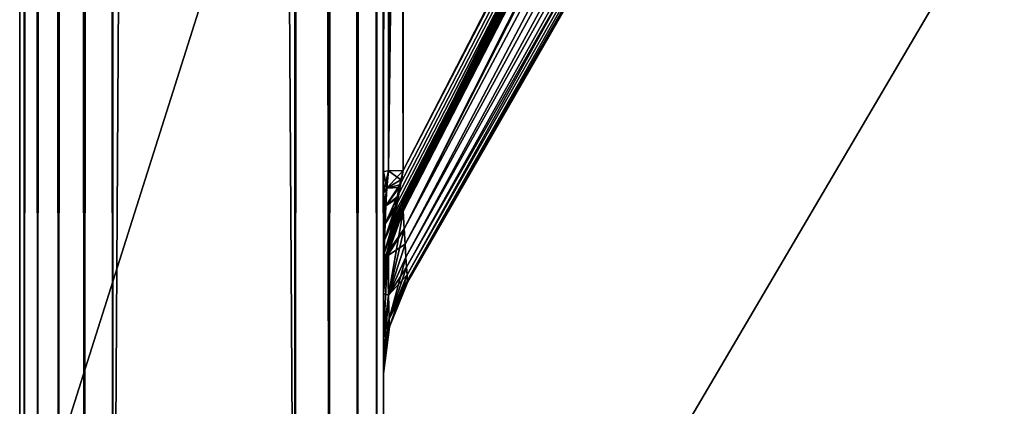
# Model space of a CAD drawing. Header units: millimetres. Extents: x -41 to 11, y -3 to 963.
# Tile 805 of 1056: x -40.88 to -38.17, y 860.67 to 861.73. Entities that reach past the tile are written whole.
import ezdxf

# ---------------------------------------------------------------- set-up
doc = ezdxf.new("R2010")
doc.units = ezdxf.units.MM
doc.header["$LTSCALE"] = 65.185185
for name, color, linetype in [('2190', 7, 'CONTINUOUS'), ('2191', 7, 'CONTINUOUS'), ('2192', 7, 'CONTINUOUS'), ('2193', 7, 'CONTINUOUS'), ('2194', 7, 'CONTINUOUS'), ('2268', 7, 'CONTINUOUS'), ('2271', 7, 'CONTINUOUS'), ('2272', 7, 'CONTINUOUS'), ('2273', 7, 'CONTINUOUS'), ('2274', 7, 'CONTINUOUS'), ('2275', 7, 'CONTINUOUS'), ('2363', 7, 'CONTINUOUS'), ('2364', 7, 'CONTINUOUS'), ('2368', 7, 'CONTINUOUS'), ('2369', 7, 'CONTINUOUS'), ('2375', 7, 'CONTINUOUS'), ('2376', 7, 'CONTINUOUS'), ('2377', 7, 'CONTINUOUS'), ('3163', 7, 'CONTINUOUS'), ('3165', 7, 'CONTINUOUS'), ('3166', 7, 'CONTINUOUS'), ('3226', 7, 'CONTINUOUS'), ('3227', 7, 'CONTINUOUS')]:
    doc.layers.add(name, color=color, linetype=linetype)

msp = doc.modelspace()

# ---------------------------------------------------------------- linework, layer by layer
at = {"layer": '2190', "linetype": 'Continuous'}
msp.add_3dface([(-39.8208, 861.3144, 89.7975), (-38.5882, 863.7113, 87.3977), (-39.819, 864.6551, 89.83), (-39.8208, 861.3144, 89.7975)], dxfattribs=at)
at = {"layer": '2191', "linetype": 'Continuous'}
for points in [[(-39.845, 861.1848, 89.8154), (-35.8853, 868.8874, 82.1014), (-39.8444, 861.1952, 89.8223), (-39.845, 861.1848, 89.8154)], [(-35.8853, 868.8874, 82.1014), (-39.845, 861.1848, 89.8154), (-36.2865, 868.0828, 82.8146), (-35.8853, 868.8874, 82.1014)], [(-39.8444, 861.1952, 89.8223), (-35.8853, 868.8874, 82.1014), (-39.8418, 861.215, 89.8262), (-39.8444, 861.1952, 89.8223)], [(-39.8418, 861.215, 89.8262), (-35.8853, 868.8874, 82.1014), (-39.8369, 861.2416, 89.8234), (-39.8418, 861.215, 89.8262)], [(-39.8369, 861.2416, 89.8234), (-35.8853, 868.8874, 82.1014), (-39.83, 861.2745, 89.814), (-39.8369, 861.2416, 89.8234)], [(-35.8853, 868.8874, 82.1014), (-39.8208, 861.3144, 89.7975), (-39.83, 861.2745, 89.814), (-35.8853, 868.8874, 82.1014)], [(-38.5882, 863.7113, 87.3977), (-39.8208, 861.3144, 89.7975), (-35.8853, 868.8874, 82.1014), (-38.5882, 863.7113, 87.3977)], [(-36.2865, 868.0828, 82.8146), (-39.845, 861.1848, 89.8154), (-37.2412, 866.2243, 84.6703), (-36.2865, 868.0828, 82.8146)], [(-37.2412, 866.2243, 84.6703), (-39.845, 861.1848, 89.8154), (-37.4165, 865.8831, 85.011), (-37.2412, 866.2243, 84.6703)], [(-37.4165, 865.8831, 85.011), (-39.845, 861.1848, 89.8154), (-38.5889, 863.6006, 87.2904), (-37.4165, 865.8831, 85.011)], [(-38.5889, 863.6006, 87.2904), (-39.845, 861.1848, 89.8154), (-39.8208, 861.2024, 89.6856), (-38.5889, 863.6006, 87.2904)], [(-39.8208, 861.2024, 89.6856), (-39.845, 861.1848, 89.8154), (-39.8268, 861.1913, 89.7115), (-39.8208, 861.2024, 89.6856)], [(-39.8268, 861.1913, 89.7115), (-39.845, 861.1848, 89.8154), (-39.8315, 861.1837, 89.7322), (-39.8268, 861.1913, 89.7115)], [(-39.8426, 861.1742, 89.7904), (-39.845, 861.1848, 89.8154), (-39.8449, 861.1814, 89.8114), (-39.8426, 861.1742, 89.7904)], [(-39.8376, 861.1759, 89.7618), (-39.845, 861.1848, 89.8154), (-39.8426, 861.1742, 89.7904), (-39.8376, 861.1759, 89.7618)], [(-39.8315, 861.1837, 89.7322), (-39.845, 861.1848, 89.8154), (-39.8376, 861.1759, 89.7618), (-39.8315, 861.1837, 89.7322)]]:
    msp.add_3dface(points, dxfattribs=at)
at = {"layer": '2192', "linetype": 'Continuous'}
for points in [[(-37.415, 865.8862, 16.992), (-37.2413, 866.2243, 17.3297), (-39.8179, 861.1537, 17.4726), (-37.415, 865.8862, 16.992)], [(-37.2413, 866.2243, 17.3297), (-37.2415, 865.9958, 22.9174), (-39.8179, 861.1537, 17.4726), (-37.2413, 866.2243, 17.3297)], [(-37.2412, 866.2243, 84.6703), (-37.4165, 865.8831, 85.011), (-39.8179, 861.1538, 84.5274), (-37.2412, 866.2243, 84.6703)], [(-37.2415, 865.9958, 79.0826), (-37.2412, 866.2243, 84.6703), (-39.8179, 861.1538, 84.5274), (-37.2415, 865.9958, 79.0826)], [(-39.8179, 861.1537, 17.4726), (-37.2415, 865.9958, 22.9174), (-39.8154, 861.1117, 22.6306), (-39.8179, 861.1537, 17.4726)], [(-39.8154, 861.1118, 79.3694), (-37.2415, 865.9958, 79.0826), (-39.8179, 861.1538, 84.5274), (-39.8154, 861.1118, 79.3694)], [(-37.2415, 865.9958, 22.9174), (-37.2415, 865.8076, 28.5184), (-39.8154, 861.1117, 22.6306), (-37.2415, 865.9958, 22.9174)], [(-37.2415, 865.8076, 73.4816), (-37.2415, 865.9958, 79.0826), (-39.8154, 861.1118, 79.3694), (-37.2415, 865.8076, 73.4816)], [(-38.5882, 863.6023, 14.7113), (-37.415, 865.8862, 16.992), (-39.8179, 861.1537, 17.4726), (-38.5882, 863.6023, 14.7113)], [(-37.4165, 865.8831, 85.011), (-38.5889, 863.6006, 87.2904), (-39.8179, 861.1538, 84.5274), (-37.4165, 865.8831, 85.011)], [(-39.8154, 861.1117, 22.6306), (-37.2415, 865.8076, 28.5184), (-39.8132, 861.0765, 27.7884), (-39.8154, 861.1117, 22.6306)], [(-39.8132, 861.0765, 74.2116), (-37.2415, 865.8076, 73.4816), (-39.8154, 861.1118, 79.3694), (-39.8132, 861.0765, 74.2116)], [(-37.2415, 865.8076, 28.5184), (-37.2415, 865.6604, 34.1297), (-39.8132, 861.0765, 27.7884), (-37.2415, 865.8076, 28.5184)], [(-37.2415, 865.6604, 67.8703), (-37.2415, 865.8076, 73.4816), (-39.8132, 861.0765, 74.2116), (-37.2415, 865.6604, 67.8703)], [(-39.8132, 861.0765, 27.7884), (-37.2415, 865.6604, 34.1297), (-39.8114, 861.0484, 32.9465), (-39.8132, 861.0765, 27.7884)], [(-39.8114, 861.0484, 69.0536), (-37.2415, 865.6604, 67.8703), (-39.8132, 861.0765, 74.2116), (-39.8114, 861.0484, 69.0536)], [(-37.2415, 865.6604, 34.1297), (-37.2415, 865.5548, 39.7487), (-39.8114, 861.0484, 32.9465), (-37.2415, 865.6604, 34.1297)], [(-39.8099, 861.0273, 63.8953), (-37.2415, 865.6604, 67.8703), (-39.8114, 861.0484, 69.0536), (-39.8099, 861.0273, 63.8953)], [(-37.2415, 865.5548, 62.2513), (-37.2415, 865.6604, 67.8703), (-39.8099, 861.0273, 63.8953), (-37.2415, 865.5548, 62.2513)], [(-39.8114, 861.0484, 32.9465), (-37.2415, 865.5548, 39.7487), (-39.8099, 861.0273, 38.1047), (-39.8114, 861.0484, 32.9465)], [(-39.8099, 861.0273, 38.1047), (-37.2415, 865.5548, 39.7487), (-39.809, 861.0132, 43.2628), (-39.8099, 861.0273, 38.1047)], [(-39.809, 861.0132, 58.7373), (-37.2415, 865.5548, 62.2513), (-39.8099, 861.0273, 63.8953), (-39.809, 861.0132, 58.7373)], [(-37.2415, 865.5548, 39.7487), (-37.2415, 865.4912, 45.3731), (-39.809, 861.0132, 43.2628), (-37.2415, 865.5548, 39.7487)], [(-37.2415, 865.4912, 56.6269), (-37.2415, 865.5548, 62.2513), (-39.809, 861.0132, 58.7373), (-37.2415, 865.4912, 56.6269)], [(-39.809, 861.0132, 43.2628), (-37.2415, 865.4912, 45.3731), (-39.8085, 861.0061, 48.4209), (-39.809, 861.0132, 43.2628)], [(-39.8085, 861.0061, 53.5792), (-37.2415, 865.4912, 56.6269), (-39.809, 861.0132, 58.7373), (-39.8085, 861.0061, 53.5792)], [(-37.2415, 865.47, 51), (-37.2415, 865.4912, 56.6269), (-39.8085, 861.0061, 53.5792), (-37.2415, 865.47, 51)], [(-37.2415, 865.4912, 45.3731), (-37.2415, 865.47, 51), (-39.8085, 861.0061, 48.4209), (-37.2415, 865.4912, 45.3731)], [(-39.8085, 861.0061, 48.4209), (-37.2415, 865.47, 51), (-39.8085, 861.0061, 53.5792), (-39.8085, 861.0061, 48.4209)], [(-39.8208, 861.2025, 12.3144), (-38.5882, 863.6023, 14.7113), (-39.8179, 861.1537, 17.4726), (-39.8208, 861.2025, 12.3144)], [(-38.5889, 863.6006, 87.2904), (-39.8208, 861.2024, 89.6856), (-39.8179, 861.1538, 84.5274), (-38.5889, 863.6006, 87.2904)]]:
    msp.add_3dface(points, dxfattribs=at)
at = {"layer": '2193', "linetype": 'Continuous'}
for points in [[(-39.845, 861.1846, 12.1848), (-35.8853, 868.8986, 19.8874), (-39.8444, 861.1777, 12.1952), (-39.845, 861.1846, 12.1848)], [(-35.8853, 868.8986, 19.8874), (-39.845, 861.1846, 12.1848), (-36.2865, 868.1853, 19.0828), (-35.8853, 868.8986, 19.8874)], [(-39.8444, 861.1777, 12.1952), (-35.8853, 868.8986, 19.8874), (-39.8418, 861.1738, 12.215), (-39.8444, 861.1777, 12.1952)], [(-39.8418, 861.1738, 12.215), (-35.8853, 868.8986, 19.8874), (-39.8369, 861.1766, 12.2416), (-39.8418, 861.1738, 12.215)], [(-39.8369, 861.1766, 12.2416), (-35.8853, 868.8986, 19.8874), (-39.83, 861.186, 12.2745), (-39.8369, 861.1766, 12.2416)], [(-35.8853, 868.8986, 19.8874), (-39.8208, 861.2025, 12.3144), (-39.83, 861.186, 12.2745), (-35.8853, 868.8986, 19.8874)], [(-38.5882, 863.6023, 14.7113), (-39.8208, 861.2025, 12.3144), (-35.8853, 868.8986, 19.8874), (-38.5882, 863.6023, 14.7113)], [(-36.2865, 868.1853, 19.0828), (-39.845, 861.1846, 12.1848), (-37.2412, 866.3297, 17.2243), (-36.2865, 868.1853, 19.0828)], [(-37.2412, 866.3297, 17.2243), (-39.845, 861.1846, 12.1848), (-37.4165, 865.989, 16.8831), (-37.2412, 866.3297, 17.2243)], [(-37.4165, 865.989, 16.8831), (-39.845, 861.1846, 12.1848), (-38.5889, 863.7096, 14.6006), (-37.4165, 865.989, 16.8831)], [(-38.5889, 863.7096, 14.6006), (-39.845, 861.1846, 12.1848), (-39.8208, 861.3144, 12.2024), (-38.5889, 863.7096, 14.6006)], [(-39.8208, 861.3144, 12.2024), (-39.845, 861.1846, 12.1848), (-39.8268, 861.2885, 12.1913), (-39.8208, 861.3144, 12.2024)], [(-39.8268, 861.2885, 12.1913), (-39.845, 861.1846, 12.1848), (-39.8315, 861.2678, 12.1837), (-39.8268, 861.2885, 12.1913)], [(-39.8315, 861.2678, 12.1837), (-39.845, 861.1846, 12.1848), (-39.8376, 861.2382, 12.1759), (-39.8315, 861.2678, 12.1837)], [(-39.8376, 861.2382, 12.1759), (-39.845, 861.1846, 12.1848), (-39.8426, 861.2096, 12.1742), (-39.8376, 861.2382, 12.1759)], [(-39.8426, 861.2096, 12.1742), (-39.845, 861.1846, 12.1848), (-39.8449, 861.1886, 12.1814), (-39.8426, 861.2096, 12.1742)]]:
    msp.add_3dface(points, dxfattribs=at)
at = {"layer": '2194', "linetype": 'Continuous'}
msp.add_3dface([(-38.5889, 863.7096, 14.6006), (-39.8208, 861.3144, 12.2024), (-39.819, 864.6551, 12.17), (-38.5889, 863.7096, 14.6006)], dxfattribs=at)
at = {"layer": '2268', "linetype": 'Continuous'}
for points in [[(-39.875, 859.3935, 91.6065), (-39.875, 924.6586, 90.75), (-39.875, 940.6065, 91.6065), (-39.875, 859.3935, 91.6065)], [(-39.875, 859.3935, 10.3935), (-39.875, 940.6065, 10.3935), (-39.875, 875.3414, 11.25), (-39.875, 859.3935, 10.3935)], [(-39.875, 915.1414, 90.75), (-39.875, 924.6586, 90.75), (-39.875, 859.3935, 91.6065), (-39.875, 915.1414, 90.75)], [(-39.875, 914.9517, 90.7256), (-39.875, 915.1414, 90.75), (-39.875, 859.3935, 91.6065), (-39.875, 914.9517, 90.7256)], [(-39.875, 914.7736, 90.6536), (-39.875, 914.9517, 90.7256), (-39.875, 859.3935, 91.6065), (-39.875, 914.7736, 90.6536)], [(-39.875, 914.6197, 90.5388), (-39.875, 914.7736, 90.6536), (-39.875, 859.3935, 91.6065), (-39.875, 914.6197, 90.5388)], [(-39.875, 914.4999, 90.3885), (-39.875, 914.6197, 90.5388), (-39.875, 859.3935, 91.6065), (-39.875, 914.4999, 90.3885)], [(-39.875, 914.4223, 90.213), (-39.875, 914.4999, 90.3885), (-39.875, 859.3935, 91.6065), (-39.875, 914.4223, 90.213)], [(-39.875, 859.3935, 91.6065), (-39.875, 884.8586, 90.75), (-39.875, 914.4223, 90.213), (-39.875, 859.3935, 91.6065)], [(-39.875, 884.8586, 90.75), (-39.875, 859.3935, 91.6065), (-39.875, 875.3414, 90.75), (-39.875, 884.8586, 90.75)], [(-39.875, 867.959, 11.9077), (-39.875, 861.3118, 11.976), (-39.875, 875.3414, 11.25), (-39.875, 867.959, 11.9077)], [(-39.875, 861.3118, 11.976), (-39.875, 859.3935, 10.3935), (-39.875, 875.3414, 11.25), (-39.875, 861.3118, 11.976)], [(-39.875, 875.3414, 90.75), (-39.875, 859.3935, 91.6065), (-39.875, 875.1388, 90.7221), (-39.875, 875.3414, 90.75)], [(-39.875, 875.1388, 90.7221), (-39.875, 859.3935, 91.6065), (-39.875, 874.9506, 90.6401), (-39.875, 875.1388, 90.7221)], [(-39.875, 874.9506, 90.6401), (-39.875, 859.3935, 91.6065), (-39.875, 874.7916, 90.5101), (-39.875, 874.9506, 90.6401)], [(-39.875, 874.7916, 90.5101), (-39.875, 859.3935, 91.6065), (-39.875, 874.6739, 90.342), (-39.875, 874.7916, 90.5101)], [(-39.875, 874.6739, 90.342), (-39.875, 859.3935, 91.6065), (-39.875, 874.6062, 90.1483), (-39.875, 874.6739, 90.342)], [(-39.875, 874.6062, 90.1483), (-39.875, 859.3935, 91.6065), (-39.875, 867.959, 90.0923), (-39.875, 874.6062, 90.1483)], [(-39.875, 867.959, 90.0923), (-39.875, 859.3935, 91.6065), (-39.875, 861.3118, 90.024), (-39.875, 867.959, 90.0923)], [(-39.875, 861.2517, 11.98), (-39.875, 859.3935, 10.3935), (-39.875, 861.3118, 11.976), (-39.875, 861.2517, 11.98)], [(-39.875, 861.3118, 90.024), (-39.875, 859.3935, 91.6065), (-39.875, 861.2525, 90.0202), (-39.875, 861.3118, 90.024)], [(-39.875, 861.2525, 90.0202), (-39.875, 859.3935, 91.6065), (-39.875, 861.2019, 90.0108), (-39.875, 861.2525, 90.0202)], [(-39.875, 861.201, 11.9894), (-39.875, 859.3935, 10.3935), (-39.875, 861.2517, 11.98), (-39.875, 861.201, 11.9894)], [(-39.875, 861.2019, 90.0108), (-39.875, 859.3935, 91.6065), (-39.875, 861.1591, 89.9972), (-39.875, 861.2019, 90.0108)], [(-39.875, 861.1583, 12.0031), (-39.875, 859.3935, 10.3935), (-39.875, 861.201, 11.9894), (-39.875, 861.1583, 12.0031)], [(-39.875, 861.1591, 89.9972), (-39.875, 859.3935, 91.6065), (-39.875, 861.1227, 89.9801), (-39.875, 861.1591, 89.9972)], [(-39.875, 861.1219, 12.0203), (-39.875, 859.3935, 10.3935), (-39.875, 861.1583, 12.0031), (-39.875, 861.1219, 12.0203)], [(-39.875, 861.1227, 89.9801), (-39.875, 859.3935, 91.6065), (-39.875, 861.0914, 89.9598), (-39.875, 861.1227, 89.9801)], [(-39.875, 861.0907, 12.0407), (-39.875, 859.3935, 10.3935), (-39.875, 861.1219, 12.0203), (-39.875, 861.0907, 12.0407)], [(-39.875, 861.0914, 89.9598), (-39.875, 859.3935, 91.6065), (-39.875, 861.0643, 89.9363), (-39.875, 861.0914, 89.9598)], [(-39.875, 861.0637, 12.0643), (-39.875, 859.3935, 10.3935), (-39.875, 861.0907, 12.0407), (-39.875, 861.0637, 12.0643)], [(-39.875, 861.0643, 89.9363), (-39.875, 859.3935, 91.6065), (-39.875, 861.0407, 89.9093), (-39.875, 861.0643, 89.9363)], [(-39.875, 861.0402, 12.0914), (-39.875, 859.3935, 10.3935), (-39.875, 861.0637, 12.0643), (-39.875, 861.0402, 12.0914)], [(-39.875, 861.0407, 89.9093), (-39.875, 859.3935, 91.6065), (-39.875, 861.0203, 89.8781), (-39.875, 861.0407, 89.9093)], [(-39.875, 861.0199, 12.1227), (-39.875, 859.3935, 10.3935), (-39.875, 861.0402, 12.0914), (-39.875, 861.0199, 12.1227)], [(-39.875, 861.0203, 89.8781), (-39.875, 859.3935, 91.6065), (-39.875, 861.0031, 89.8417), (-39.875, 861.0203, 89.8781)], [(-39.875, 861.0028, 12.1591), (-39.875, 859.3935, 10.3935), (-39.875, 861.0199, 12.1227), (-39.875, 861.0028, 12.1591)], [(-39.875, 861.0031, 89.8417), (-39.875, 859.3935, 91.6065), (-39.875, 860.9894, 89.799), (-39.875, 861.0031, 89.8417)], [(-39.875, 860.9892, 12.2019), (-39.875, 859.3935, 10.3935), (-39.875, 861.0028, 12.1591), (-39.875, 860.9892, 12.2019)], [(-39.875, 860.9894, 89.799), (-39.875, 859.3935, 91.6065), (-39.875, 860.98, 89.7483), (-39.875, 860.9894, 89.799)], [(-39.875, 860.9798, 12.2525), (-39.875, 859.3935, 10.3935), (-39.875, 860.9892, 12.2019), (-39.875, 860.9798, 12.2525)], [(-39.875, 860.98, 89.7483), (-39.875, 859.3935, 91.6065), (-39.875, 860.9762, 89.6882), (-39.875, 860.98, 89.7483)], [(-39.875, 860.9762, 12.3118), (-39.875, 859.3935, 10.3935), (-39.875, 860.9798, 12.2525), (-39.875, 860.9762, 12.3118)], [(-39.875, 859.3935, 91.6065), (-39.875, 859.3935, 10.3935), (-39.875, 860.9762, 12.3118), (-39.875, 859.3935, 91.6065)], [(-39.875, 860.8541, 25.2076), (-39.875, 859.3935, 91.6065), (-39.875, 860.9762, 12.3118), (-39.875, 860.8541, 25.2076)], [(-39.875, 860.9762, 89.6882), (-39.875, 859.3935, 91.6065), (-39.875, 860.8541, 76.7924), (-39.875, 860.9762, 89.6882)], [(-39.875, 860.7808, 38.1037), (-39.875, 859.3935, 91.6065), (-39.875, 860.8541, 25.2076), (-39.875, 860.7808, 38.1037)], [(-39.875, 860.8541, 76.7924), (-39.875, 859.3935, 91.6065), (-39.875, 860.7808, 63.8963), (-39.875, 860.8541, 76.7924)], [(-39.875, 860.7563, 51), (-39.875, 859.3935, 91.6065), (-39.875, 860.7808, 38.1037), (-39.875, 860.7563, 51)], [(-39.875, 860.7808, 63.8963), (-39.875, 859.3935, 91.6065), (-39.875, 860.7563, 51), (-39.875, 860.7808, 63.8963)]]:
    msp.add_3dface(points, dxfattribs=at)
at = {"layer": '2271', "linetype": 'Continuous'}
for points in [[(-39.8595, 874.6072, 90.0248), (-39.875, 861.3118, 90.024), (-39.8613, 861.3131, 89.9076), (-39.8595, 874.6072, 90.0248)], [(-39.875, 874.6062, 90.1483), (-39.875, 861.3118, 90.024), (-39.8595, 874.6072, 90.0248), (-39.875, 874.6062, 90.1483)], [(-39.875, 874.6062, 90.1483), (-39.875, 867.959, 90.0923), (-39.875, 861.3118, 90.024), (-39.875, 874.6062, 90.1483)], [(-39.8208, 861.3144, 89.7975), (-39.8595, 874.6072, 90.0248), (-39.8613, 861.3131, 89.9076), (-39.8208, 861.3144, 89.7975)], [(-39.8208, 861.3144, 89.7975), (-39.819, 864.6551, 89.83), (-39.8595, 874.6072, 90.0248), (-39.8208, 861.3144, 89.7975)]]:
    msp.add_3dface(points, dxfattribs=at)
at = {"layer": '2272', "linetype": 'Continuous'}
for points in [[(-39.8613, 861.3131, 89.9076), (-39.875, 861.2525, 90.0202), (-39.8653, 861.2659, 89.9229), (-39.8613, 861.3131, 89.9076)], [(-39.875, 861.3118, 90.024), (-39.875, 861.2525, 90.0202), (-39.8613, 861.3131, 89.9076), (-39.875, 861.3118, 90.024)], [(-39.83, 861.2745, 89.814), (-39.8208, 861.3144, 89.7975), (-39.8653, 861.2659, 89.9229), (-39.83, 861.2745, 89.814)], [(-39.8208, 861.3144, 89.7975), (-39.8613, 861.3131, 89.9076), (-39.8653, 861.2659, 89.9229), (-39.8208, 861.3144, 89.7975)], [(-39.8684, 861.2172, 89.9313), (-39.83, 861.2745, 89.814), (-39.8653, 861.2659, 89.9229), (-39.8684, 861.2172, 89.9313)], [(-39.8369, 861.2416, 89.8234), (-39.83, 861.2745, 89.814), (-39.8684, 861.2172, 89.9313), (-39.8369, 861.2416, 89.8234)], [(-39.875, 861.2019, 90.0108), (-39.8684, 861.2172, 89.9313), (-39.8653, 861.2659, 89.9229), (-39.875, 861.2019, 90.0108)], [(-39.875, 861.2525, 90.0202), (-39.875, 861.2019, 90.0108), (-39.8653, 861.2659, 89.9229), (-39.875, 861.2525, 90.0202)], [(-39.8418, 861.215, 89.8262), (-39.8369, 861.2416, 89.8234), (-39.8706, 861.1681, 89.9288), (-39.8418, 861.215, 89.8262)], [(-39.8706, 861.1681, 89.9288), (-39.8369, 861.2416, 89.8234), (-39.8684, 861.2172, 89.9313), (-39.8706, 861.1681, 89.9288)], [(-39.875, 861.2019, 90.0108), (-39.875, 861.1591, 89.9972), (-39.8684, 861.2172, 89.9313), (-39.875, 861.2019, 90.0108)], [(-39.875, 861.1591, 89.9972), (-39.8706, 861.1681, 89.9288), (-39.8684, 861.2172, 89.9313), (-39.875, 861.1591, 89.9972)], [(-39.8717, 861.1229, 89.9112), (-39.8418, 861.215, 89.8262), (-39.8706, 861.1681, 89.9288), (-39.8717, 861.1229, 89.9112)], [(-39.8444, 861.1952, 89.8223), (-39.8418, 861.215, 89.8262), (-39.8717, 861.1229, 89.9112), (-39.8444, 861.1952, 89.8223)], [(-39.845, 861.1848, 89.8154), (-39.8444, 861.1952, 89.8223), (-39.8717, 861.1229, 89.9112), (-39.845, 861.1848, 89.8154)], [(-39.8613, 861.0924, 89.6869), (-39.8268, 861.1913, 89.7115), (-39.8653, 861.0771, 89.7341), (-39.8613, 861.0924, 89.6869)], [(-39.8268, 861.1913, 89.7115), (-39.8315, 861.1837, 89.7322), (-39.8653, 861.0771, 89.7341), (-39.8268, 861.1913, 89.7115)], [(-39.8208, 861.2024, 89.6856), (-39.8268, 861.1913, 89.7115), (-39.8613, 861.0924, 89.6869), (-39.8208, 861.2024, 89.6856)], [(-39.875, 861.1591, 89.9972), (-39.875, 861.1227, 89.9801), (-39.8706, 861.1681, 89.9288), (-39.875, 861.1591, 89.9972)], [(-39.875, 861.1227, 89.9801), (-39.875, 861.0914, 89.9598), (-39.8706, 861.1681, 89.9288), (-39.875, 861.1227, 89.9801)], [(-39.875, 861.0914, 89.9598), (-39.8717, 861.1229, 89.9112), (-39.8706, 861.1681, 89.9288), (-39.875, 861.0914, 89.9598)], [(-39.8717, 861.0888, 89.8771), (-39.845, 861.1848, 89.8154), (-39.8717, 861.1229, 89.9112), (-39.8717, 861.0888, 89.8771)], [(-39.8449, 861.1814, 89.8114), (-39.845, 861.1848, 89.8154), (-39.8717, 861.0888, 89.8771), (-39.8449, 861.1814, 89.8114)], [(-39.8426, 861.1742, 89.7904), (-39.8449, 861.1814, 89.8114), (-39.8717, 861.0888, 89.8771), (-39.8426, 861.1742, 89.7904)], [(-39.8706, 861.0711, 89.8319), (-39.8426, 861.1742, 89.7904), (-39.8717, 861.0888, 89.8771), (-39.8706, 861.0711, 89.8319)], [(-39.8684, 861.0687, 89.7828), (-39.8376, 861.1759, 89.7618), (-39.8706, 861.0711, 89.8319), (-39.8684, 861.0687, 89.7828)], [(-39.8376, 861.1759, 89.7618), (-39.8426, 861.1742, 89.7904), (-39.8706, 861.0711, 89.8319), (-39.8376, 861.1759, 89.7618)], [(-39.8315, 861.1837, 89.7322), (-39.8376, 861.1759, 89.7618), (-39.8684, 861.0687, 89.7828), (-39.8315, 861.1837, 89.7322)], [(-39.8653, 861.0771, 89.7341), (-39.8315, 861.1837, 89.7322), (-39.8684, 861.0687, 89.7828), (-39.8653, 861.0771, 89.7341)], [(-39.875, 861.0643, 89.9363), (-39.8717, 861.0888, 89.8771), (-39.8717, 861.1229, 89.9112), (-39.875, 861.0643, 89.9363)], [(-39.875, 861.0914, 89.9598), (-39.875, 861.0643, 89.9363), (-39.8717, 861.1229, 89.9112), (-39.875, 861.0914, 89.9598)], [(-39.875, 861.0203, 89.8781), (-39.8706, 861.0711, 89.8319), (-39.8717, 861.0888, 89.8771), (-39.875, 861.0203, 89.8781)], [(-39.875, 861.0407, 89.9093), (-39.875, 861.0203, 89.8781), (-39.8717, 861.0888, 89.8771), (-39.875, 861.0407, 89.9093)], [(-39.875, 861.0643, 89.9363), (-39.875, 861.0407, 89.9093), (-39.8717, 861.0888, 89.8771), (-39.875, 861.0643, 89.9363)], [(-39.8653, 861.0771, 89.7341), (-39.875, 860.9762, 89.6882), (-39.8641, 861.0799, 89.687), (-39.8653, 861.0771, 89.7341)], [(-39.875, 860.98, 89.7483), (-39.875, 860.9762, 89.6882), (-39.8653, 861.0771, 89.7341), (-39.875, 860.98, 89.7483)], [(-39.875, 860.98, 89.7483), (-39.8653, 861.0771, 89.7341), (-39.8684, 861.0687, 89.7828), (-39.875, 860.98, 89.7483)], [(-39.8613, 861.0924, 89.6869), (-39.8653, 861.0771, 89.7341), (-39.8641, 861.0799, 89.687), (-39.8613, 861.0924, 89.6869)], [(-39.875, 861.0203, 89.8781), (-39.875, 861.0031, 89.8417), (-39.8706, 861.0711, 89.8319), (-39.875, 861.0203, 89.8781)], [(-39.875, 861.0031, 89.8417), (-39.8684, 861.0687, 89.7828), (-39.8706, 861.0711, 89.8319), (-39.875, 861.0031, 89.8417)], [(-39.875, 861.0031, 89.8417), (-39.875, 860.9894, 89.799), (-39.8684, 861.0687, 89.7828), (-39.875, 861.0031, 89.8417)], [(-39.875, 860.9894, 89.799), (-39.875, 860.98, 89.7483), (-39.8684, 861.0687, 89.7828), (-39.875, 860.9894, 89.799)]]:
    msp.add_3dface(points, dxfattribs=at)
at = {"layer": '2273', "linetype": 'Continuous'}
for points in [[(-39.8208, 861.2025, 12.3144), (-39.8179, 861.1537, 17.4726), (-39.8613, 861.0924, 12.3131), (-39.8208, 861.2025, 12.3144)], [(-39.8208, 861.2024, 89.6856), (-39.8613, 861.0924, 89.6869), (-39.8611, 860.972, 76.7915), (-39.8208, 861.2024, 89.6856)], [(-39.8179, 861.1538, 84.5274), (-39.8208, 861.2024, 89.6856), (-39.8611, 860.972, 76.7915), (-39.8179, 861.1538, 84.5274)], [(-39.8613, 861.0924, 12.3131), (-39.8179, 861.1537, 17.4726), (-39.8641, 861.0799, 12.313), (-39.8613, 861.0924, 12.3131)], [(-39.8179, 861.1537, 17.4726), (-39.8154, 861.1117, 22.6306), (-39.8641, 861.0799, 12.313), (-39.8179, 861.1537, 17.4726)], [(-39.8154, 861.1118, 79.3694), (-39.8179, 861.1538, 84.5274), (-39.8611, 860.972, 76.7915), (-39.8154, 861.1118, 79.3694)], [(-39.8641, 861.0799, 12.313), (-39.8154, 861.1117, 22.6306), (-39.8611, 860.972, 25.2085), (-39.8641, 861.0799, 12.313)], [(-39.8132, 861.0765, 74.2116), (-39.8154, 861.1118, 79.3694), (-39.8611, 860.972, 76.7915), (-39.8132, 861.0765, 74.2116)], [(-39.8154, 861.1117, 22.6306), (-39.8132, 861.0765, 27.7884), (-39.8611, 860.972, 25.2085), (-39.8154, 861.1117, 22.6306)], [(-39.875, 860.9762, 89.6882), (-39.875, 860.8541, 76.7924), (-39.8641, 861.0799, 89.687), (-39.875, 860.9762, 89.6882)], [(-39.8641, 861.0799, 89.687), (-39.875, 860.8541, 76.7924), (-39.8611, 860.972, 76.7915), (-39.8641, 861.0799, 89.687)], [(-39.875, 860.9762, 12.3118), (-39.8641, 861.0799, 12.313), (-39.8611, 860.972, 25.2085), (-39.875, 860.9762, 12.3118)], [(-39.8613, 861.0924, 89.6869), (-39.8641, 861.0799, 89.687), (-39.8611, 860.972, 76.7915), (-39.8613, 861.0924, 89.6869)], [(-39.8132, 861.0765, 27.7884), (-39.8114, 861.0484, 32.9465), (-39.8611, 860.972, 25.2085), (-39.8132, 861.0765, 27.7884)], [(-39.8589, 860.9068, 63.8958), (-39.8132, 861.0765, 74.2116), (-39.8611, 860.972, 76.7915), (-39.8589, 860.9068, 63.8958)], [(-39.8114, 861.0484, 69.0536), (-39.8132, 861.0765, 74.2116), (-39.8589, 860.9068, 63.8958), (-39.8114, 861.0484, 69.0536)], [(-39.8114, 861.0484, 32.9465), (-39.8099, 861.0273, 38.1047), (-39.8611, 860.972, 25.2085), (-39.8114, 861.0484, 32.9465)], [(-39.8611, 860.972, 25.2085), (-39.8099, 861.0273, 38.1047), (-39.8589, 860.9068, 38.1042), (-39.8611, 860.972, 25.2085)], [(-39.8099, 861.0273, 63.8953), (-39.8114, 861.0484, 69.0536), (-39.8589, 860.9068, 63.8958), (-39.8099, 861.0273, 63.8953)], [(-39.8099, 861.0273, 38.1047), (-39.809, 861.0132, 43.2628), (-39.8589, 860.9068, 38.1042), (-39.8099, 861.0273, 38.1047)], [(-39.858, 860.8849, 51), (-39.8099, 861.0273, 63.8953), (-39.8589, 860.9068, 63.8958), (-39.858, 860.8849, 51)], [(-39.809, 861.0132, 58.7373), (-39.8099, 861.0273, 63.8953), (-39.858, 860.8849, 51), (-39.809, 861.0132, 58.7373)], [(-39.809, 861.0132, 43.2628), (-39.8085, 861.0061, 48.4209), (-39.8589, 860.9068, 38.1042), (-39.809, 861.0132, 43.2628)], [(-39.8589, 860.9068, 38.1042), (-39.8085, 861.0061, 48.4209), (-39.858, 860.8849, 51), (-39.8589, 860.9068, 38.1042)], [(-39.8085, 861.0061, 53.5792), (-39.809, 861.0132, 58.7373), (-39.858, 860.8849, 51), (-39.8085, 861.0061, 53.5792)], [(-39.8085, 861.0061, 48.4209), (-39.8085, 861.0061, 53.5792), (-39.858, 860.8849, 51), (-39.8085, 861.0061, 48.4209)], [(-39.875, 860.8541, 25.2076), (-39.875, 860.9762, 12.3118), (-39.8611, 860.972, 25.2085), (-39.875, 860.8541, 25.2076)], [(-39.875, 860.8541, 76.7924), (-39.875, 860.7808, 63.8963), (-39.8611, 860.972, 76.7915), (-39.875, 860.8541, 76.7924)], [(-39.875, 860.7808, 63.8963), (-39.8589, 860.9068, 63.8958), (-39.8611, 860.972, 76.7915), (-39.875, 860.7808, 63.8963)], [(-39.875, 860.8541, 25.2076), (-39.8611, 860.972, 25.2085), (-39.8589, 860.9068, 38.1042), (-39.875, 860.8541, 25.2076)], [(-39.875, 860.7808, 63.8963), (-39.875, 860.7563, 51), (-39.8589, 860.9068, 63.8958), (-39.875, 860.7808, 63.8963)], [(-39.875, 860.7563, 51), (-39.858, 860.8849, 51), (-39.8589, 860.9068, 63.8958), (-39.875, 860.7563, 51)], [(-39.875, 860.7808, 38.1037), (-39.875, 860.8541, 25.2076), (-39.8589, 860.9068, 38.1042), (-39.875, 860.7808, 38.1037)], [(-39.875, 860.7808, 38.1037), (-39.8589, 860.9068, 38.1042), (-39.858, 860.8849, 51), (-39.875, 860.7808, 38.1037)], [(-39.875, 860.7563, 51), (-39.875, 860.7808, 38.1037), (-39.858, 860.8849, 51), (-39.875, 860.7563, 51)]]:
    msp.add_3dface(points, dxfattribs=at)
at = {"layer": '2274', "linetype": 'Continuous'}
for points in [[(-39.875, 861.3118, 11.976), (-39.8613, 861.3131, 12.0924), (-39.8653, 861.2659, 12.0771), (-39.875, 861.3118, 11.976)], [(-39.875, 861.2517, 11.98), (-39.875, 861.3118, 11.976), (-39.8653, 861.2659, 12.0771), (-39.875, 861.2517, 11.98)], [(-39.8613, 861.3131, 12.0924), (-39.8268, 861.2885, 12.1913), (-39.8653, 861.2659, 12.0771), (-39.8613, 861.3131, 12.0924)], [(-39.8208, 861.3144, 12.2024), (-39.8268, 861.2885, 12.1913), (-39.8613, 861.3131, 12.0924), (-39.8208, 861.3144, 12.2024)], [(-39.8315, 861.2678, 12.1837), (-39.8376, 861.2382, 12.1759), (-39.8684, 861.2172, 12.0687), (-39.8315, 861.2678, 12.1837)], [(-39.8653, 861.2659, 12.0771), (-39.8315, 861.2678, 12.1837), (-39.8684, 861.2172, 12.0687), (-39.8653, 861.2659, 12.0771)], [(-39.8268, 861.2885, 12.1913), (-39.8315, 861.2678, 12.1837), (-39.8653, 861.2659, 12.0771), (-39.8268, 861.2885, 12.1913)], [(-39.875, 861.2517, 11.98), (-39.8653, 861.2659, 12.0771), (-39.8684, 861.2172, 12.0687), (-39.875, 861.2517, 11.98)], [(-39.875, 861.201, 11.9894), (-39.875, 861.2517, 11.98), (-39.8684, 861.2172, 12.0687), (-39.875, 861.201, 11.9894)], [(-39.875, 861.1583, 12.0031), (-39.875, 861.201, 11.9894), (-39.8684, 861.2172, 12.0687), (-39.875, 861.1583, 12.0031)], [(-39.875, 861.1583, 12.0031), (-39.8684, 861.2172, 12.0687), (-39.8706, 861.1681, 12.0711), (-39.875, 861.1583, 12.0031)], [(-39.8376, 861.2382, 12.1759), (-39.8426, 861.2096, 12.1742), (-39.8706, 861.1681, 12.0711), (-39.8376, 861.2382, 12.1759)], [(-39.8684, 861.2172, 12.0687), (-39.8376, 861.2382, 12.1759), (-39.8706, 861.1681, 12.0711), (-39.8684, 861.2172, 12.0687)], [(-39.8706, 861.1681, 12.0711), (-39.8426, 861.2096, 12.1742), (-39.8717, 861.1229, 12.0888), (-39.8706, 861.1681, 12.0711)], [(-39.8426, 861.2096, 12.1742), (-39.8449, 861.1886, 12.1814), (-39.8717, 861.1229, 12.0888), (-39.8426, 861.2096, 12.1742)], [(-39.8449, 861.1886, 12.1814), (-39.845, 861.1846, 12.1848), (-39.8717, 861.1229, 12.0888), (-39.8449, 861.1886, 12.1814)], [(-39.8684, 861.0687, 12.2172), (-39.83, 861.186, 12.2745), (-39.8653, 861.0771, 12.2659), (-39.8684, 861.0687, 12.2172)], [(-39.8369, 861.1766, 12.2416), (-39.83, 861.186, 12.2745), (-39.8684, 861.0687, 12.2172), (-39.8369, 861.1766, 12.2416)], [(-39.8208, 861.2025, 12.3144), (-39.8613, 861.0924, 12.3131), (-39.8653, 861.0771, 12.2659), (-39.8208, 861.2025, 12.3144)], [(-39.83, 861.186, 12.2745), (-39.8208, 861.2025, 12.3144), (-39.8653, 861.0771, 12.2659), (-39.83, 861.186, 12.2745)], [(-39.875, 861.1219, 12.0203), (-39.875, 861.1583, 12.0031), (-39.8706, 861.1681, 12.0711), (-39.875, 861.1219, 12.0203)], [(-39.875, 861.1219, 12.0203), (-39.8706, 861.1681, 12.0711), (-39.8717, 861.1229, 12.0888), (-39.875, 861.1219, 12.0203)], [(-39.845, 861.1846, 12.1848), (-39.8444, 861.1777, 12.1952), (-39.8717, 861.0888, 12.1229), (-39.845, 861.1846, 12.1848)], [(-39.8717, 861.1229, 12.0888), (-39.845, 861.1846, 12.1848), (-39.8717, 861.0888, 12.1229), (-39.8717, 861.1229, 12.0888)], [(-39.8444, 861.1777, 12.1952), (-39.8418, 861.1738, 12.215), (-39.8717, 861.0888, 12.1229), (-39.8444, 861.1777, 12.1952)], [(-39.8717, 861.0888, 12.1229), (-39.8418, 861.1738, 12.215), (-39.8706, 861.0712, 12.1681), (-39.8717, 861.0888, 12.1229)], [(-39.8418, 861.1738, 12.215), (-39.8369, 861.1766, 12.2416), (-39.8706, 861.0712, 12.1681), (-39.8418, 861.1738, 12.215)], [(-39.8706, 861.0712, 12.1681), (-39.8369, 861.1766, 12.2416), (-39.8684, 861.0687, 12.2172), (-39.8706, 861.0712, 12.1681)], [(-39.875, 861.0637, 12.0643), (-39.875, 861.0907, 12.0407), (-39.8717, 861.1229, 12.0888), (-39.875, 861.0637, 12.0643)], [(-39.875, 861.0637, 12.0643), (-39.8717, 861.1229, 12.0888), (-39.8717, 861.0888, 12.1229), (-39.875, 861.0637, 12.0643)], [(-39.875, 861.0907, 12.0407), (-39.875, 861.1219, 12.0203), (-39.8717, 861.1229, 12.0888), (-39.875, 861.0907, 12.0407)], [(-39.875, 860.9798, 12.2525), (-39.8613, 861.0924, 12.3131), (-39.8641, 861.0799, 12.313), (-39.875, 860.9798, 12.2525)], [(-39.8613, 861.0924, 12.3131), (-39.875, 860.9798, 12.2525), (-39.8653, 861.0771, 12.2659), (-39.8613, 861.0924, 12.3131)], [(-39.875, 861.0402, 12.0914), (-39.875, 861.0637, 12.0643), (-39.8717, 861.0888, 12.1229), (-39.875, 861.0402, 12.0914)], [(-39.875, 861.0402, 12.0914), (-39.8717, 861.0888, 12.1229), (-39.8706, 861.0712, 12.1681), (-39.875, 861.0402, 12.0914)], [(-39.875, 860.9762, 12.3118), (-39.875, 860.9798, 12.2525), (-39.8641, 861.0799, 12.313), (-39.875, 860.9762, 12.3118)], [(-39.875, 860.9798, 12.2525), (-39.875, 860.9892, 12.2019), (-39.8653, 861.0771, 12.2659), (-39.875, 860.9798, 12.2525)], [(-39.875, 860.9892, 12.2019), (-39.8684, 861.0687, 12.2172), (-39.8653, 861.0771, 12.2659), (-39.875, 860.9892, 12.2019)], [(-39.875, 861.0199, 12.1227), (-39.875, 861.0402, 12.0914), (-39.8706, 861.0712, 12.1681), (-39.875, 861.0199, 12.1227)], [(-39.875, 861.0028, 12.1591), (-39.875, 861.0199, 12.1227), (-39.8706, 861.0712, 12.1681), (-39.875, 861.0028, 12.1591)], [(-39.875, 861.0028, 12.1591), (-39.8706, 861.0712, 12.1681), (-39.8684, 861.0687, 12.2172), (-39.875, 861.0028, 12.1591)], [(-39.875, 860.9892, 12.2019), (-39.875, 861.0028, 12.1591), (-39.8684, 861.0687, 12.2172), (-39.875, 860.9892, 12.2019)]]:
    msp.add_3dface(points, dxfattribs=at)
at = {"layer": '2275', "linetype": 'Continuous'}
for points in [[(-39.8613, 861.3131, 12.0924), (-39.875, 861.3118, 11.976), (-39.8595, 874.6072, 11.9752), (-39.8613, 861.3131, 12.0924)], [(-39.875, 861.3118, 11.976), (-39.875, 867.959, 11.9077), (-39.8595, 874.6072, 11.9752), (-39.875, 861.3118, 11.976)], [(-39.8142, 874.608, 12.0905), (-39.8156, 871.3019, 12.1141), (-39.8613, 861.3131, 12.0924), (-39.8142, 874.608, 12.0905)], [(-39.8142, 874.608, 12.0905), (-39.8613, 861.3131, 12.0924), (-39.8595, 874.6072, 11.9752), (-39.8142, 874.608, 12.0905)], [(-39.8156, 871.3019, 12.1141), (-39.8172, 867.9843, 12.1406), (-39.8613, 861.3131, 12.0924), (-39.8156, 871.3019, 12.1141)], [(-39.8172, 867.9843, 12.1406), (-39.819, 864.6551, 12.17), (-39.8613, 861.3131, 12.0924), (-39.8172, 867.9843, 12.1406)], [(-39.819, 864.6551, 12.17), (-39.8208, 861.3144, 12.2024), (-39.8613, 861.3131, 12.0924), (-39.819, 864.6551, 12.17)]]:
    msp.add_3dface(points, dxfattribs=at)
at = {"layer": '2363', "linetype": 'Continuous'}
for points in [[(-40.8624, 859.3804, 10.3019), (-40.875, 859.3804, 10.3804), (-40.8624, 940.6196, 10.3019), (-40.8624, 859.3804, 10.3019)], [(-40.875, 859.3804, 10.3804), (-40.875, 940.6196, 10.3804), (-40.8624, 940.6196, 10.3019), (-40.875, 859.3804, 10.3804)], [(-40.8257, 859.3804, 10.2313), (-40.8624, 859.3804, 10.3019), (-40.8257, 940.6196, 10.2314), (-40.8257, 859.3804, 10.2313)], [(-40.8257, 940.6196, 10.2314), (-40.8624, 859.3804, 10.3019), (-40.8624, 940.6196, 10.3019), (-40.8257, 940.6196, 10.2314)], [(-40.7688, 940.6196, 10.1759), (-40.8257, 859.3804, 10.2313), (-40.8257, 940.6196, 10.2314), (-40.7688, 940.6196, 10.1759)], [(-40.7686, 859.3804, 10.1758), (-40.8257, 859.3804, 10.2313), (-40.7688, 940.6196, 10.1759), (-40.7686, 859.3804, 10.1758)], [(-40.6973, 940.6196, 10.1411), (-40.7686, 859.3804, 10.1758), (-40.7688, 940.6196, 10.1759), (-40.6973, 940.6196, 10.1411)], [(-40.697, 859.3804, 10.141), (-40.7686, 859.3804, 10.1758), (-40.6973, 940.6196, 10.1411), (-40.697, 859.3804, 10.141)], [(-40.6185, 940.6196, 10.1305), (-40.697, 859.3804, 10.141), (-40.6973, 940.6196, 10.1411), (-40.6185, 940.6196, 10.1305)], [(-40.6185, 859.3804, 10.1305), (-40.697, 859.3804, 10.141), (-40.6185, 940.6196, 10.1305), (-40.6185, 859.3804, 10.1305)]]:
    msp.add_3dface(points, dxfattribs=at)
at = {"layer": '2364', "linetype": 'Continuous'}
for points in [[(-40.875, 859.3804, 91.6196), (-40.875, 940.6196, 91.6196), (-40.875, 862.4331, 89.0159), (-40.875, 859.3804, 91.6196)], [(-40.875, 940.6196, 10.3804), (-40.875, 859.3804, 10.3804), (-40.875, 937.5669, 12.9841), (-40.875, 940.6196, 10.3804)], [(-40.875, 937.5669, 12.9841), (-40.875, 859.3804, 10.3804), (-40.875, 932.274, 12.9247), (-40.875, 937.5669, 12.9841)], [(-40.875, 932.274, 12.9247), (-40.875, 859.3804, 10.3804), (-40.875, 926.4425, 12.8699), (-40.875, 932.274, 12.9247)], [(-40.875, 926.4425, 12.8699), (-40.875, 859.3804, 10.3804), (-40.875, 920.1861, 12.8232), (-40.875, 926.4425, 12.8699)], [(-40.875, 920.1861, 12.8232), (-40.875, 859.3804, 10.3804), (-40.875, 913.6206, 12.7878), (-40.875, 920.1861, 12.8232)], [(-40.875, 913.6206, 12.7878), (-40.875, 859.3804, 10.3804), (-40.875, 906.8582, 12.7657), (-40.875, 913.6206, 12.7878)], [(-40.875, 906.8582, 12.7657), (-40.875, 859.3804, 10.3804), (-40.875, 900, 12.7582), (-40.875, 906.8582, 12.7657)], [(-40.875, 900, 12.7582), (-40.875, 859.3804, 10.3804), (-40.875, 893.1418, 12.7657), (-40.875, 900, 12.7582)], [(-40.875, 893.1418, 12.7657), (-40.875, 859.3804, 10.3804), (-40.875, 886.3794, 12.7878), (-40.875, 893.1418, 12.7657)], [(-40.875, 886.3794, 12.7878), (-40.875, 859.3804, 10.3804), (-40.875, 879.8139, 12.8232), (-40.875, 886.3794, 12.7878)], [(-40.875, 879.8139, 12.8232), (-40.875, 859.3804, 10.3804), (-40.875, 873.5575, 12.8699), (-40.875, 879.8139, 12.8232)], [(-40.875, 873.5575, 12.8699), (-40.875, 859.3804, 10.3804), (-40.875, 867.726, 12.9247), (-40.875, 873.5575, 12.8699)], [(-40.875, 867.726, 12.9247), (-40.875, 859.3804, 10.3804), (-40.875, 862.4331, 12.9841), (-40.875, 867.726, 12.9247)], [(-40.875, 862.2846, 88.9977), (-40.875, 859.3804, 91.6196), (-40.875, 862.4331, 89.0159), (-40.875, 862.2846, 88.9977)], [(-40.875, 862.4331, 12.9841), (-40.875, 859.3804, 10.3804), (-40.875, 862.2847, 13.0023), (-40.875, 862.4331, 12.9841)], [(-40.875, 862.2847, 13.0023), (-40.875, 859.3804, 10.3804), (-40.875, 862.1906, 13.0375), (-40.875, 862.2847, 13.0023)], [(-40.875, 862.1796, 88.9566), (-40.875, 859.3804, 91.6196), (-40.875, 862.2846, 88.9977), (-40.875, 862.1796, 88.9566)], [(-40.875, 862.1906, 13.0375), (-40.875, 859.3804, 10.3804), (-40.875, 862.1797, 13.0434), (-40.875, 862.1906, 13.0375)], [(-40.875, 862.1797, 13.0434), (-40.875, 859.3804, 10.3804), (-40.875, 862.1019, 13.1019), (-40.875, 862.1797, 13.0434)], [(-40.875, 862.1019, 88.8981), (-40.875, 859.3804, 91.6196), (-40.875, 862.1796, 88.9566), (-40.875, 862.1019, 88.8981)], [(-40.875, 862.0434, 88.8203), (-40.875, 859.3804, 91.6196), (-40.875, 862.1019, 88.8981), (-40.875, 862.0434, 88.8203)], [(-40.875, 862.1019, 13.1019), (-40.875, 859.3804, 10.3804), (-40.875, 862.0434, 13.1796), (-40.875, 862.1019, 13.1019)], [(-40.875, 862.0023, 88.7153), (-40.875, 859.3804, 91.6196), (-40.875, 862.0434, 88.8203), (-40.875, 862.0023, 88.7153)], [(-40.875, 862.0434, 13.1796), (-40.875, 859.3804, 10.3804), (-40.875, 862.0374, 13.1909), (-40.875, 862.0434, 13.1796)], [(-40.875, 862.0374, 13.1909), (-40.875, 859.3804, 10.3804), (-40.875, 862.0023, 13.2846), (-40.875, 862.0374, 13.1909)], [(-40.875, 861.9841, 88.5669), (-40.875, 859.3804, 91.6196), (-40.875, 862.0023, 88.7153), (-40.875, 861.9841, 88.5669)], [(-40.875, 862.0023, 13.2846), (-40.875, 859.3804, 10.3804), (-40.875, 861.9841, 13.4331), (-40.875, 862.0023, 13.2846)], [(-40.875, 861.9841, 13.4331), (-40.875, 859.3804, 10.3804), (-40.875, 861.9247, 18.726), (-40.875, 861.9841, 13.4331)], [(-40.875, 859.3804, 10.3804), (-40.875, 859.3804, 91.6196), (-40.875, 861.9841, 88.5669), (-40.875, 859.3804, 10.3804)], [(-40.875, 859.3804, 10.3804), (-40.875, 861.9841, 88.5669), (-40.875, 861.9247, 83.274), (-40.875, 859.3804, 10.3804)], [(-40.875, 861.8699, 77.4425), (-40.875, 859.3804, 10.3804), (-40.875, 861.9247, 83.274), (-40.875, 861.8699, 77.4425)], [(-40.875, 861.9247, 18.726), (-40.875, 859.3804, 10.3804), (-40.875, 861.8699, 24.5575), (-40.875, 861.9247, 18.726)], [(-40.875, 861.8232, 71.1861), (-40.875, 859.3804, 10.3804), (-40.875, 861.8699, 77.4425), (-40.875, 861.8232, 71.1861)], [(-40.875, 861.8699, 24.5575), (-40.875, 859.3804, 10.3804), (-40.875, 861.8232, 30.8139), (-40.875, 861.8699, 24.5575)], [(-40.875, 861.7878, 64.6206), (-40.875, 859.3804, 10.3804), (-40.875, 861.8232, 71.1861), (-40.875, 861.7878, 64.6206)], [(-40.875, 861.8232, 30.8139), (-40.875, 859.3804, 10.3804), (-40.875, 861.7878, 37.3794), (-40.875, 861.8232, 30.8139)], [(-40.875, 861.7657, 57.8582), (-40.875, 859.3804, 10.3804), (-40.875, 861.7878, 64.6206), (-40.875, 861.7657, 57.8582)], [(-40.875, 861.7878, 37.3794), (-40.875, 859.3804, 10.3804), (-40.875, 861.7657, 44.1418), (-40.875, 861.7878, 37.3794)], [(-40.875, 861.7582, 51), (-40.875, 859.3804, 10.3804), (-40.875, 861.7657, 57.8582), (-40.875, 861.7582, 51)], [(-40.875, 861.7657, 44.1418), (-40.875, 859.3804, 10.3804), (-40.875, 861.7582, 51), (-40.875, 861.7657, 44.1418)]]:
    msp.add_3dface(points, dxfattribs=at)
at = {"layer": '2368', "linetype": 'Continuous'}
for points in [[(-40.1185, 859.3935, 10.1436), (-40.6185, 940.6196, 10.1305), (-40.1185, 940.6065, 10.1436), (-40.1185, 859.3935, 10.1436)], [(-40.1185, 859.3935, 10.1436), (-40.6185, 859.3804, 10.1305), (-40.6185, 940.6196, 10.1305), (-40.1185, 859.3935, 10.1436)]]:
    msp.add_3dface(points, dxfattribs=at)
at = {"layer": '2369', "linetype": 'Continuous'}
for points in [[(-40.1185, 859.3935, 10.1436), (-40.1185, 940.6065, 10.1436), (-40.025, 940.6065, 10.1644), (-40.1185, 859.3935, 10.1436)], [(-40.0248, 859.3935, 10.1645), (-40.1185, 859.3935, 10.1436), (-40.025, 940.6065, 10.1644), (-40.0248, 859.3935, 10.1645)], [(-39.946, 940.6065, 10.2191), (-40.0248, 859.3935, 10.1645), (-40.025, 940.6065, 10.1644), (-39.946, 940.6065, 10.2191)], [(-39.9459, 859.3935, 10.2191), (-40.0248, 859.3935, 10.1645), (-39.946, 940.6065, 10.2191), (-39.9459, 859.3935, 10.2191)], [(-39.8934, 940.6065, 10.2994), (-39.9459, 859.3935, 10.2191), (-39.946, 940.6065, 10.2191), (-39.8934, 940.6065, 10.2994)], [(-39.8934, 859.3935, 10.2994), (-39.9459, 859.3935, 10.2191), (-39.8934, 940.6065, 10.2994), (-39.8934, 859.3935, 10.2994)], [(-39.875, 940.6065, 10.3935), (-39.875, 859.3935, 10.3935), (-39.8934, 859.3935, 10.2994), (-39.875, 940.6065, 10.3935)], [(-39.875, 940.6065, 10.3935), (-39.8934, 859.3935, 10.2994), (-39.8934, 940.6065, 10.2994), (-39.875, 940.6065, 10.3935)]]:
    msp.add_3dface(points, dxfattribs=at)
at = {"layer": '2375', "linetype": 'Continuous'}
for points in [[(-40.8624, 940.6196, 91.6981), (-40.875, 940.6196, 91.6196), (-40.8624, 859.3804, 91.6981), (-40.8624, 940.6196, 91.6981)], [(-40.875, 940.6196, 91.6196), (-40.875, 859.3804, 91.6196), (-40.8624, 859.3804, 91.6981), (-40.875, 940.6196, 91.6196)], [(-40.8257, 859.3804, 91.7686), (-40.8624, 940.6196, 91.6981), (-40.8624, 859.3804, 91.6981), (-40.8257, 859.3804, 91.7686)], [(-40.8257, 940.6196, 91.7687), (-40.8624, 940.6196, 91.6981), (-40.8257, 859.3804, 91.7686), (-40.8257, 940.6196, 91.7687)], [(-40.7686, 940.6196, 91.8242), (-40.8257, 940.6196, 91.7687), (-40.7688, 859.3804, 91.8241), (-40.7686, 940.6196, 91.8242)], [(-40.7688, 859.3804, 91.8241), (-40.8257, 940.6196, 91.7687), (-40.8257, 859.3804, 91.7686), (-40.7688, 859.3804, 91.8241)], [(-40.6973, 859.3804, 91.8589), (-40.7686, 940.6196, 91.8242), (-40.7688, 859.3804, 91.8241), (-40.6973, 859.3804, 91.8589)], [(-40.697, 940.6196, 91.859), (-40.7686, 940.6196, 91.8242), (-40.6973, 859.3804, 91.8589), (-40.697, 940.6196, 91.859)], [(-40.6185, 859.3804, 91.8695), (-40.697, 940.6196, 91.859), (-40.6973, 859.3804, 91.8589), (-40.6185, 859.3804, 91.8695)], [(-40.6185, 940.6196, 91.8695), (-40.697, 940.6196, 91.859), (-40.6185, 859.3804, 91.8695), (-40.6185, 940.6196, 91.8695)]]:
    msp.add_3dface(points, dxfattribs=at)
at = {"layer": '2376', "linetype": 'Continuous'}
for points in [[(-40.1185, 940.6065, 91.8564), (-40.6185, 940.6196, 91.8695), (-40.6185, 859.3804, 91.8695), (-40.1185, 940.6065, 91.8564)], [(-40.1185, 940.6065, 91.8564), (-40.6185, 859.3804, 91.8695), (-40.1185, 859.3935, 91.8564), (-40.1185, 940.6065, 91.8564)]]:
    msp.add_3dface(points, dxfattribs=at)
at = {"layer": '2377', "linetype": 'Continuous'}
for points in [[(-40.0248, 940.6065, 91.8355), (-40.1185, 940.6065, 91.8564), (-40.025, 859.3935, 91.8356), (-40.0248, 940.6065, 91.8355)], [(-40.1185, 940.6065, 91.8564), (-40.1185, 859.3935, 91.8564), (-40.025, 859.3935, 91.8356), (-40.1185, 940.6065, 91.8564)], [(-39.946, 859.3935, 91.7809), (-40.0248, 940.6065, 91.8355), (-40.025, 859.3935, 91.8356), (-39.946, 859.3935, 91.7809)], [(-39.9459, 940.6065, 91.7809), (-40.0248, 940.6065, 91.8355), (-39.946, 859.3935, 91.7809), (-39.9459, 940.6065, 91.7809)], [(-39.8934, 859.3935, 91.7006), (-39.9459, 940.6065, 91.7809), (-39.946, 859.3935, 91.7809), (-39.8934, 859.3935, 91.7006)], [(-39.8934, 940.6065, 91.7006), (-39.9459, 940.6065, 91.7809), (-39.8934, 859.3935, 91.7006), (-39.8934, 940.6065, 91.7006)], [(-39.875, 859.3935, 91.6065), (-39.875, 940.6065, 91.6065), (-39.8934, 940.6065, 91.7006), (-39.875, 859.3935, 91.6065)], [(-39.875, 859.3935, 91.6065), (-39.8934, 940.6065, 91.7006), (-39.8934, 859.3935, 91.7006), (-39.875, 859.3935, 91.6065)]]:
    msp.add_3dface(points, dxfattribs=at)
at = {"layer": '3163', "linetype": 'Continuous'}
for points in [[(9.125, 857.5, 93.5), (9.125, 942.5, 93.5), (-40.875, 857.5, 93.5), (9.125, 857.5, 93.5)], [(9.125, 942.5, 93.5), (-40.875, 942.5, 93.5), (-40.875, 857.5, 93.5), (9.125, 942.5, 93.5)]]:
    msp.add_3dface(points, dxfattribs=at)
at = {"layer": '3165', "linetype": 'Continuous'}
for points in [[(-40.875, 942.5, 8.5), (9.125, 857.5, 8.5), (-40.875, 857.5, 8.5), (-40.875, 942.5, 8.5)], [(9.125, 942.5, 8.5), (9.125, 857.5, 8.5), (-40.875, 942.5, 8.5), (9.125, 942.5, 8.5)]]:
    msp.add_3dface(points, dxfattribs=at)
at = {"layer": '3166', "linetype": 'Continuous'}
for points in [[(-40.875, 857.5, 93.5), (-40.875, 942.5, 93.5), (-40.875, 860.2, 90.8), (-40.875, 857.5, 93.5)], [(-40.875, 942.5, 93.5), (-40.875, 939.8, 90.8), (-40.875, 860.2, 90.8), (-40.875, 942.5, 93.5)], [(-40.875, 942.5, 8.5), (-40.875, 857.5, 8.5), (-40.875, 939.8, 11.2), (-40.875, 942.5, 8.5)], [(-40.875, 939.8, 11.2), (-40.875, 857.5, 8.5), (-40.875, 860.2, 11.2), (-40.875, 939.8, 11.2)]]:
    msp.add_3dface(points, dxfattribs=at)
at = {"layer": '3226', "linetype": 'Continuous'}
for points in [[(-40.875, 860.2, 90.8), (-40.875, 939.8, 90.8), (-15.675, 860.2, 90.8), (-40.875, 860.2, 90.8)], [(-40.875, 939.8, 90.8), (-15.675, 939.8, 90.8), (-15.675, 860.2, 90.8), (-40.875, 939.8, 90.8)]]:
    msp.add_3dface(points, dxfattribs=at)
at = {"layer": '3227', "linetype": 'Continuous'}
for points in [[(-15.675, 939.8, 11.2), (-40.875, 860.2, 11.2), (-15.675, 860.2, 11.2), (-15.675, 939.8, 11.2)], [(-40.875, 939.8, 11.2), (-40.875, 860.2, 11.2), (-15.675, 939.8, 11.2), (-40.875, 939.8, 11.2)]]:
    msp.add_3dface(points, dxfattribs=at)

doc.saveas('drawing.dxf')
